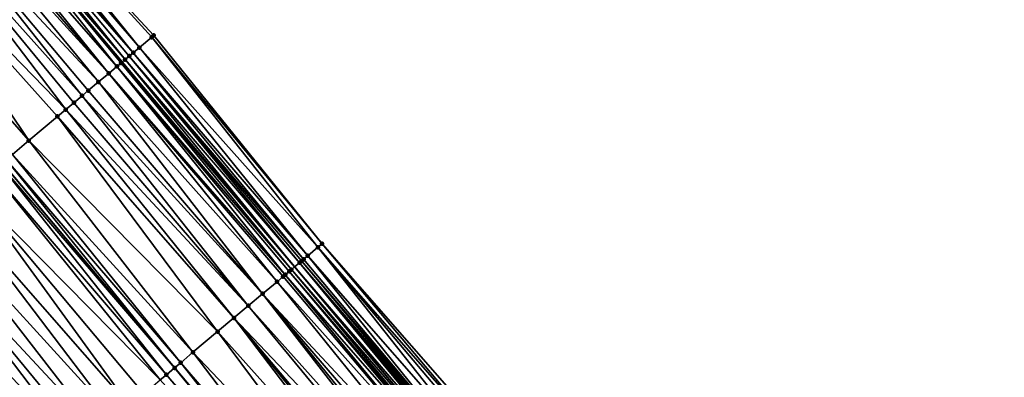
# Model space of a CAD drawing. Header units: feet. Extents: x 2004186 to 2014793, y 836912 to 864902.
# Tile 435 of 656: x 2008342 to 2008415, y 850860 to 850887. Entities that reach past the tile are written whole.
import ezdxf

# ---------------------------------------------------------------- set-up
doc = ezdxf.new("R2010")
doc.units = ezdxf.units.FT
doc.header["$LTSCALE"] = 100
doc.header["$MEASUREMENT"] = 0
for name, color, linetype, lineweight in [('EP_Travel Lane', 5, 'Continuous', 40), ('GPL_Skip Line', 2, 'Continuous', 40), ('Road Shots', 4, 'Continuous', 200), ('Road X-Section', 30, 'Continuous', 13)]:
    doc.layers.add(name, color=color, linetype=linetype, lineweight=lineweight)
doc.layers.add('I-77 SB_MM21-27-Surface-Border', color=7, linetype='Continuous')
doc.layers.add('I-77 SB_MM21-27-Surface-TIN', color=7, linetype='Continuous')

msp = doc.modelspace()

# ---------------------------------------------------------------- linework, layer by layer
at = {"layer": 'EP_Travel Lane'}
msp.add_polyline3d([(2008568.118986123, 850623.7348410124, 429.1415845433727), (2008555.294258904, 850639.0818062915, 429.2037118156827), (2008542.469565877, 850654.4287306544, 429.2802921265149), (2008529.644889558, 850669.7756350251, 429.3639603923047), (2008516.753164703, 850685.055972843, 429.4279458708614), (2008503.828511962, 850700.3188224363, 429.4788442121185), (2008490.903844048, 850715.5816899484, 429.521387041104), (2008477.979187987, 850730.8445434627, 429.5704677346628), (2008473.453673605, 850736.190181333, 429.6158639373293), (2008465.086452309, 850746.137184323, 429.6567530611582), (2008452.212257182, 850761.4421049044, 429.7890533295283), (2008439.338012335, 850776.7470845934, 429.9015723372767), (2008426.463593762, 850792.0522708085, 429.9449646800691), (2008413.589155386, 850807.3574805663, 429.9805271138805), (2008400.714743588, 850822.6626587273, 430.0266444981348), (2008387.84048668, 850837.9676527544, 430.1343618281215), (2008374.966166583, 850853.2727219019, 430.2169492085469), (2008362.094942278, 850868.5743396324, 430.3061332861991), (2008349.220727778, 850883.879586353, 430.3722083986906), (2008336.346591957, 850899.1847395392, 430.4671783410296), (2008323.472519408, 850914.4898175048, 430.5854128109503), (2008310.598384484, 850929.7949696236, 430.6807183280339)], dxfattribs=at)
at = {"layer": 'GPL_Skip Line'}
msp.add_polyline3d([(2008559.222522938, 850616.2376480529, 429.309631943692), (2008546.335201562, 850631.5319010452, 429.3652963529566), (2008533.447902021, 850646.8261281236, 429.4301563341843), (2008520.560592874, 850662.1203666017, 429.4909709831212), (2008507.680393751, 850677.4203721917, 429.5933693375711), (2008494.802766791, 850692.7230310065, 429.5796667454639), (2008481.925319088, 850708.025476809, 429.6657487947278), (2008469.047878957, 850723.3279136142, 429.7560456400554), (2008464.539636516, 850728.6850811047, 429.7884022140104), (2008456.168581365, 850738.628806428, 429.8391217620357), (2008443.288512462, 850753.9286539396, 429.9965433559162), (2008430.408320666, 850769.228647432, 430.1051054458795), (2008417.527927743, 850784.5288798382, 430.1337043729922), (2008404.647548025, 850799.8290965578, 430.1675532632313), (2008391.767224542, 850815.1292464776, 430.2237599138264), (2008378.886953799, 850830.429333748, 430.3009351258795), (2008366.006698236, 850845.7294029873, 430.3841450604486), (2008353.131042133, 850861.0333499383, 430.4661704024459), (2008340.256818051, 850876.3386080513, 430.5287249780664), (2008327.38275673, 850891.6436726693, 430.6510746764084), (2008314.508658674, 850906.948780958, 430.7599288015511), (2008301.634466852, 850922.2540007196, 430.8343349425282), (2008288.760262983, 850937.5592348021, 430.9043157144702)], dxfattribs=at)
at = {"layer": 'I-77 SB_MM21-27-Surface-Border', "color": 3, "linetype": 'ByBlock', "lineweight": -2}
msp.add_polyline3d([(2008313.265456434, 850932.0397088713, 430.4462198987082), (2008325.680614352, 850916.3481111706, 430.4180374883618), (2008337.942627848, 850900.5278790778, 430.3563393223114), (2008351.581735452, 850885.8667898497, 430.1532137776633), (2008364.149939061, 850870.3039439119, 430.1222538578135), (2008377.327920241, 850855.2619752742, 430.015648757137), (2008389.749330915, 850839.5753036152, 429.9965065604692), (2008402.629557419, 850824.2752688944, 429.9017488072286), (2008415.509854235, 850808.9751506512, 429.8349345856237), (2008428.84914825, 850794.0614539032, 429.7645857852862), (2008441.270611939, 850778.3747192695, 429.7665534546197), (2008453.844923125, 850762.8169718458, 429.7070570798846), (2008467.183865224, 850747.9036931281, 429.4968168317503), (2008475.55493039, 850737.959955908, 429.4500846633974), (2008479.759126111, 850732.3428559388, 429.4488684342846), (2008491.259615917, 850715.881105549, 429.5149833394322), (2008505.667329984, 850701.8664038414, 429.4340807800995), (2008516.843473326, 850685.1319749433, 429.4266296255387), (2008530.043520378, 850670.1115403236, 429.3620999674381), (2008542.884883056, 850654.7786933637, 429.2790402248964), (2008555.722484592, 850639.4426681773, 429.1978654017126), (2008568.178277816, 850623.78480283, 429.1413460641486)], dxfattribs=at)
at = {"layer": 'I-77 SB_MM21-27-Surface-TIN', "color": 128, "linetype": 'ByBlock', "lineweight": -2}
for points in [[(2008337.483587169, 850900.1415091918, 430.4000695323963), (2008337.177545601, 850899.8839464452, 430.423914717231), (2008350.051648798, 850884.5788320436, 430.316960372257)], [(2008337.942627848, 850900.5278790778, 430.3563393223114), (2008337.483587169, 850900.1415091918, 430.4000695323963), (2008350.510680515, 850884.9652125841, 430.2699381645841)], [(2008337.483587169, 850900.1415091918, 430.4000695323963), (2008350.051648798, 850884.5788320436, 430.316960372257), (2008350.510680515, 850884.9652125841, 430.2699381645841)], [(2008337.942627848, 850900.5278790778, 430.3563393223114), (2008351.428730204, 850885.7379900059, 430.1708441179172), (2008351.581735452, 850885.8667898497, 430.1532137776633)], [(2008337.942627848, 850900.5278790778, 430.3563393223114), (2008350.510680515, 850884.9652125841, 430.2699381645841), (2008351.428730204, 850885.7379900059, 430.1708441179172)], [(2008336.871488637, 850899.6264020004, 430.4421041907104), (2008336.41238806, 850899.2401033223, 430.4638293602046), (2008349.439558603, 850884.0637149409, 430.3620571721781)], [(2008337.177545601, 850899.8839464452, 430.423914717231), (2008336.871488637, 850899.6264020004, 430.4421041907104), (2008350.051648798, 850884.5788320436, 430.316960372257)], [(2008336.871488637, 850899.6264020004, 430.4421041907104), (2008349.745611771, 850884.3212638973, 430.3424738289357), (2008350.051648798, 850884.5788320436, 430.316960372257)], [(2008336.871488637, 850899.6264020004, 430.4421041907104), (2008349.439558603, 850884.0637149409, 430.3620571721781), (2008349.745611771, 850884.3212638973, 430.3424738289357)], [(2008335.647227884, 850898.5962633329, 430.5027755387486), (2008335.188116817, 850898.2099771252, 430.5206470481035), (2008348.21521653, 850883.0336729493, 430.3928518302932)], [(2008335.647227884, 850898.5962633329, 430.5027755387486), (2008348.827407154, 850883.5486706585, 430.3846507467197), (2008336.346591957, 850899.1847395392, 430.4671783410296)], [(2008335.647227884, 850898.5962633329, 430.5027755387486), (2008348.21521653, 850883.0336729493, 430.3928518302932), (2008348.827407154, 850883.5486706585, 430.3846507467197)], [(2008336.41238806, 850899.2401033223, 430.4638293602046), (2008336.346591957, 850899.1847395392, 430.4671783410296), (2008349.220727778, 850883.879586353, 430.3722083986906)], [(2008349.133490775, 850883.8061834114, 430.3762551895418), (2008349.220727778, 850883.879586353, 430.3722083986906), (2008336.346591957, 850899.1847395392, 430.4671783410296)], [(2008349.133490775, 850883.8061834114, 430.3762551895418), (2008336.346591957, 850899.1847395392, 430.4671783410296), (2008348.827407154, 850883.5486706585, 430.3846507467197)], [(2008336.41238806, 850899.2401033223, 430.4638293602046), (2008349.220727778, 850883.879586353, 430.3722083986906), (2008349.439558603, 850884.0637149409, 430.3620571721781)], [(2008335.188116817, 850898.2099771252, 430.5206470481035), (2008334.728983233, 850897.8237176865, 430.5302461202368), (2008348.21521653, 850883.0336729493, 430.3928518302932)], [(2008334.728983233, 850897.8237176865, 430.5302461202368), (2008333.81068953, 850897.0512303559, 430.5396955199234), (2008347.449998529, 850882.3899017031, 430.4105538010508)], [(2008334.728983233, 850897.8237176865, 430.5302461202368), (2008347.449998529, 850882.3899017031, 430.4105538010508), (2008348.21521653, 850883.0336729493, 430.3928518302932)], [(2008333.81068953, 850897.0512303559, 430.5396955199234), (2008332.892414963, 850896.2787202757, 430.5561752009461), (2008346.225623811, 850881.3598985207, 430.4293554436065)], [(2008333.81068953, 850897.0512303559, 430.5396955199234), (2008346.684757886, 850881.746157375, 430.4199373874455), (2008347.449998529, 850882.3899017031, 430.4105538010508)], [(2008333.81068953, 850897.0512303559, 430.5396955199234), (2008346.225623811, 850881.3598985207, 430.4293554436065), (2008346.684757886, 850881.746157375, 430.4199373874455)], [(2008332.892414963, 850896.2787202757, 430.5561752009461), (2008331.055893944, 850894.7336666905, 430.5994636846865), (2008345.001243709, 850880.3299017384, 430.4461791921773)], [(2008332.892414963, 850896.2787202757, 430.5561752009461), (2008345.613447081, 850880.8448842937, 430.4426609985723), (2008346.225623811, 850881.3598985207, 430.4293554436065)], [(2008332.892414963, 850896.2787202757, 430.5561752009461), (2008345.001243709, 850880.3299017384, 430.4461791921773), (2008345.613447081, 850880.8448842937, 430.4426609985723)], [(2008331.055893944, 850894.7336666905, 430.5994636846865), (2008329.066302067, 850893.059891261, 430.6362787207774), (2008342.246386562, 850878.0124112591, 430.4833279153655)], [(2008331.055893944, 850894.7336666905, 430.5994636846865), (2008344.38904156, 850879.8149177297, 430.4501465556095), (2008345.001243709, 850880.3299017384, 430.4461791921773)], [(2008331.055893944, 850894.7336666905, 430.5994636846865), (2008342.246386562, 850878.0124112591, 430.4833279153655), (2008344.38904156, 850879.8149177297, 430.4501465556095)], [(2008329.066302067, 850893.059891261, 430.6362787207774), (2008341.022057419, 850876.9823538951, 430.5188730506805), (2008342.246386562, 850878.0124112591, 430.4833279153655)], [(2008351.428730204, 850885.7379900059, 430.1708441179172), (2008350.510680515, 850884.9652125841, 430.2699381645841), (2008363.843922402, 850870.0463515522, 430.1552499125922)], [(2008351.581735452, 850885.8667898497, 430.1532137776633), (2008351.428730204, 850885.7379900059, 430.1708441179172), (2008364.149939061, 850870.3039439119, 430.1222538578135)], [(2008351.428730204, 850885.7379900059, 430.1708441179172), (2008363.843922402, 850870.0463515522, 430.1552499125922), (2008364.149939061, 850870.3039439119, 430.1222538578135)], [(2008350.510680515, 850884.9652125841, 430.2699381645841), (2008350.051648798, 850884.5788320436, 430.316960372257), (2008363.078899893, 850869.4023479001, 430.2447713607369)], [(2008350.510680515, 850884.9652125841, 430.2699381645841), (2008363.078899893, 850869.4023479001, 430.2447713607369), (2008363.843922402, 850870.0463515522, 430.1552499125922)], [(2008349.439558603, 850884.0637149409, 430.3620571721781), (2008349.220727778, 850883.879586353, 430.3722083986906), (2008362.094942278, 850868.5743396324, 430.3061332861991)], [(2008349.745611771, 850884.3212638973, 430.3424738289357), (2008349.439558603, 850884.0637149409, 430.3620571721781), (2008362.466818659, 850868.8872201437, 430.2931604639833)], [(2008349.439558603, 850884.0637149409, 430.3620571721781), (2008362.094942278, 850868.5743396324, 430.3061332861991), (2008362.466818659, 850868.8872201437, 430.2931604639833)], [(2008350.051648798, 850884.5788320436, 430.316960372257), (2008349.745611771, 850884.3212638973, 430.3424738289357), (2008362.772875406, 850869.1447648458, 430.274891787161)], [(2008349.745611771, 850884.3212638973, 430.3424738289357), (2008362.619851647, 850869.0159870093, 430.2857212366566), (2008362.772875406, 850869.1447648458, 430.274891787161)], [(2008349.745611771, 850884.3212638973, 430.3424738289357), (2008362.466818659, 850868.8872201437, 430.2931604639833), (2008362.619851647, 850869.0159870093, 430.2857212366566)], [(2008350.051648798, 850884.5788320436, 430.316960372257), (2008362.772875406, 850869.1447648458, 430.274891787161), (2008363.078899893, 850869.4023479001, 430.2447713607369)], [(2008348.827407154, 850883.5486706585, 430.3846507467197), (2008348.21521653, 850883.0336729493, 430.3928518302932), (2008361.395514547, 850867.985939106, 430.3183427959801)], [(2008349.133490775, 850883.8061834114, 430.3762551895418), (2008348.827407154, 850883.5486706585, 430.3846507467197), (2008361.854663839, 850868.3721798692, 430.314515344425)], [(2008348.827407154, 850883.5486706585, 430.3846507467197), (2008361.701619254, 850868.2434267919, 430.3176936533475), (2008361.854663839, 850868.3721798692, 430.314515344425)], [(2008348.827407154, 850883.5486706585, 430.3846507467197), (2008361.395514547, 850867.985939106, 430.3183427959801), (2008361.701619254, 850868.2434267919, 430.3176936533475)], [(2008349.133490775, 850883.8061834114, 430.3762551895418), (2008362.094942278, 850868.5743396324, 430.3061332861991), (2008349.220727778, 850883.879586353, 430.3722083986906)], [(2008349.133490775, 850883.8061834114, 430.3762551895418), (2008361.854663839, 850868.3721798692, 430.314515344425), (2008362.094942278, 850868.5743396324, 430.3061332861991)], [(2008348.21521653, 850883.0336729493, 430.3928518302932), (2008347.449998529, 850882.3899017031, 430.4105538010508), (2008360.783345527, 850867.4709157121, 430.3344811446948)], [(2008348.21521653, 850883.0336729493, 430.3928518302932), (2008361.2424685, 850867.8571877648, 430.3209845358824), (2008361.395514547, 850867.985939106, 430.3183427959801)], [(2008348.21521653, 850883.0336729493, 430.3928518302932), (2008360.783345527, 850867.4709157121, 430.3344811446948), (2008361.2424685, 850867.8571877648, 430.3209845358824)], [(2008346.684757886, 850881.746157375, 430.4199373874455), (2008346.225623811, 850881.3598985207, 430.4293554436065), (2008359.712042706, 850866.569633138, 430.3601382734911)], [(2008347.449998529, 850882.3899017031, 430.4105538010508), (2008346.684757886, 850881.746157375, 430.4199373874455), (2008359.712042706, 850866.569633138, 430.3601382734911)], [(2008347.449998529, 850882.3899017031, 430.4105538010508), (2008359.712042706, 850866.569633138, 430.3601382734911), (2008360.783345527, 850867.4709157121, 430.3344811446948)], [(2008346.225623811, 850881.3598985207, 430.4293554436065), (2008345.613447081, 850880.8448842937, 430.4426609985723), (2008358.640717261, 850865.6683774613, 430.3774834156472)], [(2008346.225623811, 850881.3598985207, 430.4293554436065), (2008358.640717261, 850865.6683774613, 430.3774834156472), (2008359.712042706, 850866.569633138, 430.3601382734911)], [(2008345.001243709, 850880.3299017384, 430.4461791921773), (2008344.38904156, 850879.8149177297, 430.4501465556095), (2008357.569365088, 850864.767153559, 430.3850094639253)], [(2008345.613447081, 850880.8448842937, 430.4426609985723), (2008345.001243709, 850880.3299017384, 430.4461791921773), (2008358.640717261, 850865.6683774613, 430.3774834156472)], [(2008345.001243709, 850880.3299017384, 430.4461791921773), (2008357.569365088, 850864.767153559, 430.3850094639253), (2008358.640717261, 850865.6683774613, 430.3774834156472)], [(2008344.38904156, 850879.8149177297, 430.4501465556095), (2008342.246386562, 850878.0124112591, 430.4833279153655), (2008356.344987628, 850863.737153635, 430.4028040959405)], [(2008344.38904156, 850879.8149177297, 430.4501465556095), (2008356.344987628, 850863.737153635, 430.4028040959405), (2008357.569365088, 850864.767153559, 430.3850094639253)], [(2008342.246386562, 850878.0124112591, 430.4833279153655), (2008341.022057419, 850876.9823538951, 430.5188730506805), (2008354.508433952, 850862.1921388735, 430.4340930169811)], [(2008342.246386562, 850878.0124112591, 430.4833279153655), (2008354.508433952, 850862.1921388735, 430.4340930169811), (2008356.344987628, 850863.737153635, 430.4028040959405)], [(2008340.562921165, 850876.5960976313, 430.5274906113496), (2008340.256818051, 850876.3386080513, 430.5287249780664), (2008353.131042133, 850861.0333499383, 430.4661704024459)], [(2008341.022057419, 850876.9823538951, 430.5188730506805), (2008340.562921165, 850876.5960976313, 430.5274906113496), (2008353.590186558, 850861.4195964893, 430.4605544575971)], [(2008340.562921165, 850876.5960976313, 430.5274906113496), (2008353.131042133, 850861.0333499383, 430.4661704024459), (2008353.590186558, 850861.4195964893, 430.4605544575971)], [(2008341.022057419, 850876.9823538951, 430.5188730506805), (2008353.590186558, 850861.4195964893, 430.4605544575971), (2008354.508433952, 850862.1921388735, 430.4340930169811)], [(2008340.103766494, 850876.2098632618, 430.5293421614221), (2008339.491542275, 850875.6949054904, 430.5252015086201), (2008352.518825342, 850860.518383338, 430.4647581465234)], [(2008340.103766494, 850876.2098632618, 430.5293421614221), (2008353.131042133, 850861.0333499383, 430.4661704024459), (2008340.256818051, 850876.3386080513, 430.5287249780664)], [(2008340.103766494, 850876.2098632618, 430.5293421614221), (2008352.518825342, 850860.518383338, 430.4647581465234), (2008353.131042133, 850861.0333499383, 430.4661704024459)], [(2008339.491542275, 850875.6949054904, 430.5252015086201), (2008337.960938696, 850874.407562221, 430.4990404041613), (2008352.059647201, 850860.1321768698, 430.4579875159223)], [(2008339.491542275, 850875.6949054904, 430.5252015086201), (2008352.059647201, 850860.1321768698, 430.4579875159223), (2008352.518825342, 850860.518383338, 430.4647581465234)], [(2008337.960938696, 850874.407562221, 430.4990404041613), (2008336.583357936, 850873.2489979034, 430.4617051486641), (2008349.763725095, 850858.2011818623, 430.4125973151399)], [(2008337.960938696, 850874.407562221, 430.4990404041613), (2008350.835148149, 850859.1023214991, 430.4311114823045), (2008352.059647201, 850860.1321768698, 430.4579875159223)], [(2008337.960938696, 850874.407562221, 430.4990404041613), (2008349.763725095, 850858.2011818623, 430.4125973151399), (2008350.835148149, 850859.1023214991, 430.4311114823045)], [(2008336.583357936, 850873.2489979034, 430.4617051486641), (2008335.205811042, 850872.090393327, 430.4368109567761), (2008348.692313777, 850857.3000282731, 430.3983947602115)], [(2008336.583357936, 850873.2489979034, 430.4617051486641), (2008348.692313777, 850857.3000282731, 430.3983947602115), (2008349.763725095, 850858.2011818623, 430.4125973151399)], [(2008335.205811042, 850872.090393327, 430.4368109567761), (2008333.828281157, 850870.9317685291, 430.4181657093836), (2008347.467806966, 850856.2701821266, 430.368668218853)], [(2008335.205811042, 850872.090393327, 430.4368109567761), (2008347.467806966, 850856.2701821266, 430.368668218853), (2008348.692313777, 850857.3000282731, 430.3983947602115)], [(2008333.828281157, 850870.9317685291, 430.4181657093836), (2008332.297693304, 850869.6444065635, 430.3977822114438), (2008345.93720657, 850854.9828350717, 430.3436769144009)], [(2008333.828281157, 850870.9317685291, 430.4181657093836), (2008346.549436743, 850855.4977857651, 430.3500048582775), (2008347.467806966, 850856.2701821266, 430.368668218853)], [(2008333.828281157, 850870.9317685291, 430.4181657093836), (2008345.93720657, 850854.9828350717, 430.3436769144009), (2008346.549436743, 850855.4977857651, 430.3500048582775)], [(2008363.843922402, 850870.0463515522, 430.1552499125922), (2008363.078899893, 850869.4023479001, 430.2447713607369), (2008376.257171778, 850854.3600340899, 430.1212523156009)], [(2008364.149939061, 850870.3039439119, 430.1222538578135), (2008363.843922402, 850870.0463515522, 430.1552499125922), (2008377.021992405, 850855.0042774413, 430.0459388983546)], [(2008363.843922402, 850870.0463515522, 430.1552499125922), (2008376.716060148, 850854.7465848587, 430.0744718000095), (2008377.021992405, 850855.0042774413, 430.0459388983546)], [(2008363.843922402, 850870.0463515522, 430.1552499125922), (2008376.257171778, 850854.3600340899, 430.1212523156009), (2008376.716060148, 850854.7465848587, 430.0744718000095)], [(2008364.149939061, 850870.3039439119, 430.1222538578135), (2008377.021992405, 850855.0042774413, 430.0459388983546), (2008377.327920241, 850855.2619752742, 430.015648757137)], [(2008332.297693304, 850869.6444065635, 430.3977822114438), (2008331.532400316, 850869.0007244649, 430.387935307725), (2008344.865788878, 850854.0816890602, 430.3271327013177)], [(2008332.297693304, 850869.6444065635, 430.3977822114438), (2008344.865788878, 850854.0816890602, 430.3271327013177), (2008345.93720657, 850854.9828350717, 430.3436769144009)], [(2008363.078899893, 850869.4023479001, 430.2447713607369), (2008362.772875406, 850869.1447648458, 430.274891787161), (2008375.645315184, 850853.8446395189, 430.18146621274)], [(2008363.078899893, 850869.4023479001, 430.2447713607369), (2008375.645315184, 850853.8446395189, 430.18146621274), (2008376.257171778, 850854.3600340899, 430.1212523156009)], [(2008331.532400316, 850869.0007244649, 430.387935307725), (2008330.792895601, 850868.3787609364, 430.3733076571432), (2008344.100514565, 850853.4379847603, 430.3241465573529)], [(2008331.532400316, 850869.0007244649, 430.387935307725), (2008344.406626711, 850853.6954636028, 430.3262302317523), (2008344.865788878, 850854.0816890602, 430.3271327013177)], [(2008331.532400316, 850869.0007244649, 430.387935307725), (2008344.100514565, 850853.4379847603, 430.3241465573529), (2008344.406626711, 850853.6954636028, 430.3262302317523)], [(2008361.854663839, 850868.3721798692, 430.314515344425), (2008374.966166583, 850853.2727219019, 430.2169492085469), (2008362.094942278, 850868.5743396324, 430.3061332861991)], [(2008362.466818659, 850868.8872201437, 430.2931604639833), (2008362.094942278, 850868.5743396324, 430.3061332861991), (2008375.186374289, 850853.4581511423, 430.2073642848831)], [(2008375.186374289, 850853.4581511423, 430.2073642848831), (2008362.094942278, 850868.5743396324, 430.3061332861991), (2008374.966166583, 850853.2727219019, 430.2169492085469)], [(2008362.619851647, 850869.0159870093, 430.2857212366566), (2008362.466818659, 850868.8872201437, 430.2931604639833), (2008375.492344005, 850853.7157992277, 430.1937245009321)], [(2008362.466818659, 850868.8872201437, 430.2931604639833), (2008375.339363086, 850853.5869705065, 430.2021102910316), (2008375.492344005, 850853.7157992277, 430.1937245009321)], [(2008362.466818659, 850868.8872201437, 430.2931604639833), (2008375.186374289, 850853.4581511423, 430.2073642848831), (2008375.339363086, 850853.5869705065, 430.2021102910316)], [(2008362.772875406, 850869.1447648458, 430.274891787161), (2008362.619851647, 850869.0159870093, 430.2857212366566), (2008375.645315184, 850853.8446395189, 430.18146621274)], [(2008362.619851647, 850869.0159870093, 430.2857212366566), (2008375.492344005, 850853.7157992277, 430.1937245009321), (2008375.645315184, 850853.8446395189, 430.18146621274)], [(2008330.001785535, 850867.7133945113, 430.3576592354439), (2008343.641330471, 850853.0517853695, 430.3151888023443), (2008330.792895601, 850868.3787609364, 430.3733076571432)], [(2008330.001785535, 850867.7133945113, 430.3576592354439), (2008342.110780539, 850851.7643783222, 430.3087367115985), (2008343.641330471, 850853.0517853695, 430.3151888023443)], [(2008343.641330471, 850853.0517853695, 430.3151888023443), (2008343.670067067, 850853.0759544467, 430.3157493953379), (2008330.792895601, 850868.3787609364, 430.3733076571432)], [(2008344.100514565, 850853.4379847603, 430.3241465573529), (2008330.792895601, 850868.3787609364, 430.3733076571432), (2008343.670067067, 850853.0759544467, 430.3157493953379)], [(2008361.2424685, 850867.8571877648, 430.3209845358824), (2008360.783345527, 850867.4709157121, 430.3344811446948), (2008374.115431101, 850852.5564412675, 430.2355495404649)], [(2008361.395514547, 850867.985939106, 430.3183427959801), (2008361.2424685, 850867.8571877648, 430.3209845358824), (2008374.115431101, 850852.5564412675, 430.2355495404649)], [(2008361.701619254, 850868.2434267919, 430.3176936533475), (2008361.395514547, 850867.985939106, 430.3183427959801), (2008374.574428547, 850852.9428624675, 430.2321351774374)], [(2008361.395514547, 850867.985939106, 430.3183427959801), (2008374.115431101, 850852.5564412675, 430.2355495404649), (2008374.574428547, 850852.9428624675, 430.2321351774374)], [(2008361.854663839, 850868.3721798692, 430.314515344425), (2008361.701619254, 850868.2434267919, 430.3176936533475), (2008374.727418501, 850853.0716804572, 430.2273411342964)], [(2008361.701619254, 850868.2434267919, 430.3176936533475), (2008374.574428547, 850852.9428624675, 430.2321351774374), (2008374.727418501, 850853.0716804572, 430.2273411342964)], [(2008361.854663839, 850868.3721798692, 430.314515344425), (2008374.727418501, 850853.0716804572, 430.2273411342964), (2008374.966166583, 850853.2727219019, 430.2169492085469)], [(2008360.783345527, 850867.4709157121, 430.3344811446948), (2008359.712042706, 850866.569633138, 430.3601382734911), (2008373.350478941, 850851.9123541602, 430.2585687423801)], [(2008360.783345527, 850867.4709157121, 430.3344811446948), (2008373.350478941, 850851.9123541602, 430.2585687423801), (2008374.115431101, 850852.5564412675, 430.2355495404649)], [(2008359.712042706, 850866.569633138, 430.3601382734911), (2008358.640717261, 850865.6683774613, 430.3774834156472), (2008371.973536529, 850850.7530312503, 430.2886626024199)], [(2008359.712042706, 850866.569633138, 430.3601382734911), (2008372.738510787, 850851.3970921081, 430.2744290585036), (2008373.350478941, 850851.9123541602, 430.2585687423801)], [(2008359.712042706, 850866.569633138, 430.3601382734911), (2008372.279522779, 850851.0106596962, 430.2815960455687), (2008372.738510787, 850851.3970921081, 430.2744290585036)], [(2008359.712042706, 850866.569633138, 430.3601382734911), (2008371.973536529, 850850.7530312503, 430.2886626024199), (2008372.279522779, 850851.0106596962, 430.2815960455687)], [(2008358.640717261, 850865.6683774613, 430.3774834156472), (2008357.569365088, 850864.767153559, 430.3850094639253), (2008371.361546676, 850850.2377949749, 430.295895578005)], [(2008358.640717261, 850865.6683774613, 430.3774834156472), (2008371.361546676, 850850.2377949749, 430.295895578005), (2008371.973536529, 850850.7530312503, 430.2886626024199)], [(2008357.569365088, 850864.767153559, 430.3850094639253), (2008356.344987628, 850863.737153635, 430.4028040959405), (2008369.678568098, 850848.8209029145, 430.3132101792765)], [(2008357.569365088, 850864.767153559, 430.3850094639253), (2008370.44355211, 850849.4649521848, 430.3028548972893), (2008371.361546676, 850850.2377949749, 430.295895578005)], [(2008357.569365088, 850864.767153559, 430.3850094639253), (2008370.137559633, 850849.207331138, 430.3074450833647), (2008370.44355211, 850849.4649521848, 430.3028548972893)], [(2008357.569365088, 850864.767153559, 430.3850094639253), (2008369.678568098, 850848.8209029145, 430.3132101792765), (2008370.137559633, 850849.207331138, 430.3074450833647)], [(2008356.344987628, 850863.737153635, 430.4028040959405), (2008354.508433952, 850862.1921388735, 430.4340930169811), (2008368.301602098, 850847.6616080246, 430.3339258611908)], [(2008356.344987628, 850863.737153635, 430.4028040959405), (2008368.301602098, 850847.6616080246, 430.3339258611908), (2008369.678568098, 850848.8209029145, 430.3132101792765)], [(2008354.508433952, 850862.1921388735, 430.4340930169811), (2008353.590186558, 850861.4195964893, 430.4605544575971), (2008366.618684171, 850846.2446439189, 430.3753536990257)], [(2008354.508433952, 850862.1921388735, 430.4340930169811), (2008366.618684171, 850846.2446439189, 430.3753536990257), (2008368.301602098, 850847.6616080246, 430.3339258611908)], [(2008353.590186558, 850861.4195964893, 430.4605544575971), (2008353.131042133, 850861.0333499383, 430.4661704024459), (2008366.006698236, 850845.7294029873, 430.3841450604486)], [(2008353.590186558, 850861.4195964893, 430.4605544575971), (2008366.006698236, 850845.7294029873, 430.3841450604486), (2008366.618684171, 850846.2446439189, 430.3753536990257)], [(2008352.518825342, 850860.518383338, 430.4647581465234), (2008352.059647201, 850860.1321768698, 430.4579875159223), (2008365.394697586, 850845.214179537, 430.3870855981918)], [(2008352.518825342, 850860.518383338, 430.4647581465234), (2008365.853701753, 850845.6005927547, 430.3863429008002), (2008353.131042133, 850861.0333499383, 430.4661704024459)], [(2008352.518825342, 850860.518383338, 430.4647581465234), (2008365.394697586, 850845.214179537, 430.3870855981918), (2008365.853701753, 850845.6005927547, 430.3863429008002)], [(2008365.853701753, 850845.6005927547, 430.3863429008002), (2008366.006698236, 850845.7294029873, 430.3841450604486), (2008353.131042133, 850861.0333499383, 430.4661704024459)]]:
    msp.add_3dface(points, dxfattribs=at)
at = {"layer": 'Road Shots', "lineweight": 100}
for p in [(2008351.428730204, 850885.7379900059, 430.1708441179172), (2008351.581735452, 850885.8667898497, 430.1532137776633), (2008350.510680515, 850884.9652125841, 430.2699381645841), (2008349.439558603, 850884.0637149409, 430.3620571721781), (2008349.745611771, 850884.3212638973, 430.3424738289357), (2008350.051648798, 850884.5788320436, 430.316960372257), (2008348.827407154, 850883.5486706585, 430.3846507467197), (2008349.133490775, 850883.8061834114, 430.3762551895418), (2008348.21521653, 850883.0336729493, 430.3928518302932), (2008346.684757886, 850881.746157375, 430.4199373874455), (2008347.449998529, 850882.3899017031, 430.4105538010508), (2008346.225623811, 850881.3598985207, 430.4293554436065), (2008345.001243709, 850880.3299017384, 430.4461791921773), (2008345.613447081, 850880.8448842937, 430.4426609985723), (2008344.38904156, 850879.8149177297, 430.4501465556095), (2008342.246386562, 850878.0124112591, 430.4833279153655), (2008363.843922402, 850870.0463515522, 430.1552499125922), (2008364.149939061, 850870.3039439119, 430.1222538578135), (2008363.078899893, 850869.4023479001, 430.2447713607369), (2008362.466818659, 850868.8872201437, 430.2931604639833), (2008362.619851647, 850869.0159870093, 430.2857212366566), (2008362.772875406, 850869.1447648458, 430.274891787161), (2008361.2424685, 850867.8571877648, 430.3209845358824), (2008361.395514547, 850867.985939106, 430.3183427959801), (2008361.701619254, 850868.2434267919, 430.3176936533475), (2008361.854663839, 850868.3721798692, 430.314515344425), (2008360.783345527, 850867.4709157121, 430.3344811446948), (2008359.712042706, 850866.569633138, 430.3601382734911), (2008358.640717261, 850865.6683774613, 430.3774834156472), (2008357.569365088, 850864.767153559, 430.3850094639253), (2008356.344987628, 850863.737153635, 430.4028040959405), (2008354.508433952, 850862.1921388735, 430.4340930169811), (2008353.590186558, 850861.4195964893, 430.4605544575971), (2008352.518825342, 850860.518383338, 430.4647581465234), (2008353.131042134, 850861.0333499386, 430.4661704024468)]:
    msp.add_point(p, dxfattribs=at)
at = {"layer": 'Road X-Section', "extrusion": (-0.6437082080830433, 0.7652593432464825, 0.004228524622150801), "elevation": -641642.2193689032, "flags": 128}
msp.add_lwpolyline([(-2084622.466339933, 3143.585686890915), (-2084624.466339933, 3143.615963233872), (-2084625.466339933, 3143.625810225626), (-2084627.466339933, 3143.646193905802), (-2084629.266339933, 3143.66483931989), (-2084631.066339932, 3143.689733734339), (-2084632.866339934, 3143.727069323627), (-2084634.866339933, 3143.753230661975), (-2084635.666339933, 3143.757371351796), (-2084636.266339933, 3143.755519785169), (-2084636.866339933, 3143.746902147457), (-2084638.466339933, 3143.711356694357), (-2084641.266339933, 3143.678175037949), (-2084642.066339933, 3143.674207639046), (-2084642.866339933, 3143.670689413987), (-2084643.666339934, 3143.657383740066), (-2084644.266339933, 3143.647965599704), (-2084645.266339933, 3143.638581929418), (-2084646.266339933, 3143.620879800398), (-2084647.066339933, 3143.612678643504), (-2084647.466339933, 3143.604283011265), (-2084647.866339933, 3143.590084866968), (-2084648.266339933, 3143.570501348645), (-2084648.666339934, 3143.544987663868), (-2084649.266339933, 3143.497965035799), (-2084650.466339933, 3143.398870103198), (-2084650.666339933, 3143.381239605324)], dxfattribs=at)
at = {"layer": 'Road X-Section', "extrusion": (-0.6437082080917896, 0.7652593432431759, 0.004228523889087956), "elevation": -641662.2193895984, "flags": 128}
msp.add_lwpolyline([(-2084621.466334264, 3143.620864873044), (-2084623.466334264, 3143.627317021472), (-2084624.066334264, 3143.636274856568), (-2084624.466334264, 3143.638358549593), (-2084625.066334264, 3143.639261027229), (-2084626.466334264, 3143.655805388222), (-2084627.266334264, 3143.662133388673), (-2084628.466334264, 3143.680796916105), (-2084630.066334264, 3143.710523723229), (-2084631.466334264, 3143.724726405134), (-2084632.866334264, 3143.743240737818), (-2084634.466334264, 3143.770117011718), (-2084635.066334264, 3143.776887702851), (-2084635.866334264, 3143.7782999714), (-2084636.466334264, 3143.772683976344), (-2084637.666334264, 3143.746222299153), (-2084640.066334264, 3143.714933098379), (-2084641.666334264, 3143.697138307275), (-2084643.066334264, 3143.68961219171), (-2084644.466334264, 3143.672266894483), (-2084645.866334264, 3143.646609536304), (-2084646.466334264, 3143.633112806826), (-2084646.666334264, 3143.630471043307), (-2084647.066334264, 3143.62982189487), (-2084647.266334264, 3143.626643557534), (-2084648.066334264, 3143.605288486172), (-2084648.266334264, 3143.597849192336), (-2084648.466334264, 3143.587019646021), (-2084648.866334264, 3143.556898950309), (-2084649.866334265, 3143.467376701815), (-2084650.266334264, 3143.434380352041)], dxfattribs=at)

doc.saveas('drawing.dxf')
